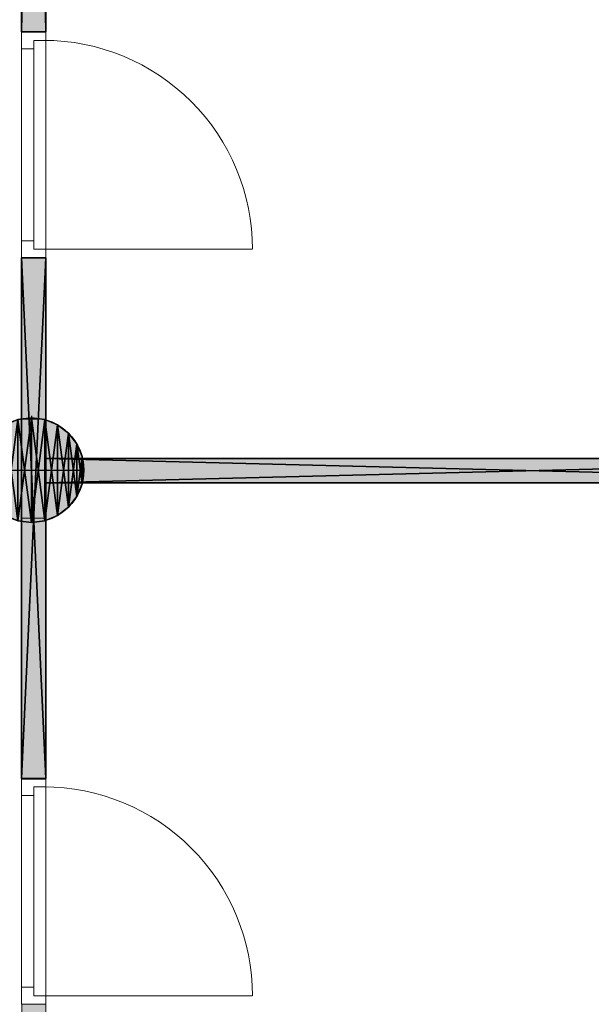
# Model space of a CAD drawing. Header units: inches. Extents: x 15 to 546804, y -66 to 267312.
# Tile 432 of 478: x 444809 to 447160, y 140662 to 144710. Entities that reach past the tile are written whole.
import ezdxf

# ---------------------------------------------------------------- set-up
doc = ezdxf.new("R2010")
doc.units = ezdxf.units.IN
doc.header["$MEASUREMENT"] = 0

msp = doc.modelspace()

# ---------------------------------------------------------------- hatches: boundary and pattern name
at = {"lineweight": 20}
h = msp.add_hatch(color=7, dxfattribs=at)
h.dxf.hatch_style = 1
h.paths.add_polyline_path([(444816.7, 144659.7), (444917.1, 144659.7), (444917.1, 148805.7), (444816.7, 148805.7)])
h = msp.add_hatch(color=7, dxfattribs=at)
h.dxf.hatch_style = 1
h.paths.add_polyline_path([(444817.1, 143067.8), (444916.6, 143067.8), (444916.6, 143730.4), (444817.1, 143730.4)])
h = msp.add_hatch(color=7, dxfattribs=at)
h.dxf.hatch_style = 1
h.paths.add_polyline_path([(444857.5, 143073.1), (444857.5, 142857.7), (445073, 142857.7, 0.414214)])
h.paths.add_polyline_path([(444857.5, 143073.1, 0.414214), (444642.1, 142857.7), (444857.5, 142857.7)])
h.paths.add_polyline_path([(444857.5, 142857.7), (444642.1, 142857.7, 0.414214), (444857.5, 142642.3)])
h.paths.add_polyline_path([(445073, 142857.7), (444857.5, 142857.7), (444857.5, 142642.3, 0.414214)])
h = msp.add_hatch(color=7, dxfattribs=at)
h.dxf.hatch_style = 1
h.paths.add_polyline_path([(445066.1, 142805.7), (448919.3, 142805.7), (448919.3, 142905.7), (445066.1, 142905.7)])
h = msp.add_hatch(color=7, dxfattribs=at)
h.dxf.hatch_style = 1
h.paths.add_polyline_path([(444817.1, 141587.5), (444917.1, 141587.5), (444917.1, 142660.7), (444817.1, 142660.7)])
h = msp.add_hatch(color=7, dxfattribs=at)
h.dxf.hatch_style = 1
h.paths.add_polyline_path([(444818.3, 136354.9), (444917.1, 136354.9), (444917.1, 140661.7), (444818.3, 140661.7)])

# ---------------------------------------------------------------- linework, layer by layer
at = {"color": 7}
for p, q in [((444817.1, 150055.7, 300), (444817.1, 144659.7, 300)), ((444817.1, 150055.7, 3000), (444817.1, 144659.7, 3000)), ((444917.1, 144659.7, 300), (444917.1, 150055.7, 300)), ((444917.1, 144659.7, 3000), (444917.1, 150055.7, 3000)), ((444817.1, 144659.7, 300), (444917.1, 144659.7, 300)), ((444817.1, 144659.7, 3000), (444917.1, 144659.7, 3000)), ((444817.1, 144659.7, 300), (444817.1, 144659.7, 3000)), ((444917.1, 144659.7, 300), (444917.1, 144659.7, 3000)), ((444817.1, 141590.7, 300), (444817.1, 143730.7, 300)), ((444817.1, 143730.7, 300), (444917.1, 143730.7, 300)), ((444817.1, 143730.7, 3000), (444917.1, 143730.7, 3000)), ((444817.1, 141590.7, 3000), (444817.1, 143730.7, 3000)), ((444817.1, 143730.7, 300), (444817.1, 143730.7, 3000)), ((444917.1, 141590.7, 300), (444917.1, 143730.7, 300)), ((444917.1, 141590.7, 3000), (444917.1, 143730.7, 3000)), ((444917.1, 143730.7, 300), (444917.1, 143730.7, 3000)), ((444857.5, 143080.7, 0), (444857.5, 143073.1, 0)), ((444857.5, 143073.1, 0), (444857.5, 143073.1, 7000)), ((444857.5, 143073.1, 0), (444857.5, 142642.3, 0)), ((444913.3, 143065.8, 0), (444913.3, 143065.8, 7000)), ((444965.2, 143044.3, 0), (444965.2, 143044.3, 7000)), ((445009.9, 143010, 0), (445009.9, 143010, 7000)), ((445044.1, 142965.4, 0), (445044.1, 142965.4, 7000)), ((448919.3, 142905.7, 300), (444917.1, 142905.7, 300)), ((444917.1, 142905.7, 300), (444917.1, 142805.7, 300)), ((448919.3, 142905.7, 3000), (444917.1, 142905.7, 3000)), ((444917.1, 142905.7, 3000), (444917.1, 142805.7, 3000)), ((444917.1, 142905.7, 300), (444917.1, 142905.7, 3000)), ((445065.6, 142913.4, 0), (445065.6, 142913.4, 7000)), ((444642.1, 142857.7, 0), (445073, 142857.7, 0)), ((445073, 142857.7, 0), (445073, 142857.7, 7000)), ((444917.1, 142805.7, 300), (448919.3, 142805.7, 300)), ((444917.1, 142805.7, 3000), (448919.3, 142805.7, 3000)), ((444917.1, 142805.7, 300), (444917.1, 142805.7, 3000)), ((445065.6, 142801.9, 0), (445065.6, 142801.9, 7000)), ((445044.1, 142750, 0), (445044.1, 142750, 7000)), ((445009.9, 142705.4, 0), (445009.9, 142705.4, 7000)), ((444965.2, 142671.1, 0), (444965.2, 142671.1, 7000)), ((444857.5, 142642.3, 0), (444857.5, 142642.3, 7000)), ((444913.3, 142649.6, 0), (444913.3, 142649.6, 7000)), ((444817.1, 141590.7, 300), (444917.1, 141590.7, 300)), ((444817.1, 141590.7, 300), (444817.1, 141590.7, 3000)), ((444817.1, 141590.7, 3000), (444917.1, 141590.7, 3000)), ((444917.1, 141590.7, 300), (444917.1, 141590.7, 3000))]:
    msp.add_line(p, q, dxfattribs=at)
at = {"color": 7, "lineweight": 20}
for p, q in [((444816.7, 148805.7, 300), (444816.7, 144659.7, 300)), ((444917.1, 144659.7, 300), (444917.1, 148805.7, 300)), ((444816.7, 144659.7, 300), (444917.1, 144659.7, 300)), ((444817.1, 144659.7, 2500), (444817.1, 144589.7, 2500)), ((444817.1, 143730.7, 3000), (444817.1, 144659.7, 3000)), ((444817.1, 144659.7, 3000), (444817.1, 144659.7, 2500)), ((444817.1, 144659.7, 2500), (444917.1, 144659.7, 2500)), ((444817.1, 144659.7, 3000), (444917.1, 144659.7, 3000)), ((444817.1, 144589.7, 300), (444817.1, 144659.7, 300)), ((444817.1, 144659.7, 300), (444817.1, 144659.7, 2500)), ((444817.1, 144659.7, 2500), (444817.1, 143730.7, 2500)), ((444817.1, 144659.7, 300), (444917.1, 144659.7, 300)), ((444817.1, 144659.7, 2500), (444917.1, 144659.7, 2500)), ((444917.1, 144659.7, 2500), (444917.1, 144589.7, 2500)), ((444917.1, 144659.7, 3000), (444917.1, 144659.7, 2500)), ((444917.1, 143730.7, 3000), (444917.1, 144659.7, 3000)), ((444917.1, 144624.7, 300), (444917.1, 144659.7, 300)), ((444917.1, 144659.7, 300), (444917.1, 144659.7, 2500)), ((444917.1, 144659.7, 2500), (444917.1, 143730.7, 2500)), ((444867.1, 144624.7, 300), (444867.1, 144624.7, 2465)), ((444867.1, 144624.7, 300), (444917.1, 144624.7, 300)), ((444867.1, 144589.7, 300), (444867.1, 144624.7, 300)), ((444867.1, 144589.7, 2465), (444867.1, 144624.7, 2465)), ((444867.1, 144624.7, 2465), (444917.1, 144624.7, 2465)), ((444867.1, 143765.7, 300), (444867.1, 144624.7, 300)), ((444867.1, 144624.7, 300), (444867.1, 144624.7, 2465)), ((444867.1, 144624.7, 2465), (444867.1, 143765.7, 2465)), ((444867.1, 144624.7, 2465), (444907.1, 144624.7, 2465)), ((444867.1, 144624.7, 300), (444907.1, 144624.7, 300)), ((444907.1, 144624.7, 300), (444907.1, 144624.7, 2465)), ((444917.1, 144624.7, 300), (444917.1, 144624.7, 2465)), ((444917.1, 144624.7, 2465), (444917.1, 143765.7, 2465)), ((444817.1, 144589.7, 2930), (444817.1, 144589.7, 2500)), ((444817.1, 143800.7, 2930), (444817.1, 144589.7, 2930)), ((444817.1, 144589.7, 300), (444817.1, 144589.7, 2430)), ((444817.1, 144589.7, 2430), (444817.1, 143800.7, 2430)), ((444817.1, 144589.7, 2430), (444867.1, 144589.7, 2430)), ((444817.1, 144589.7, 300), (444867.1, 144589.7, 300)), ((444867.1, 144589.7, 2930), (444867.1, 144589.7, 2500)), ((444867.1, 143800.7, 2930), (444867.1, 144589.7, 2930)), ((444867.1, 144589.7, 2500), (444867.1, 143800.7, 2500)), ((444867.1, 144589.7, 300), (444867.1, 144589.7, 2430)), ((444867.1, 144589.7, 2430), (444867.1, 143800.7, 2430)), ((444867.1, 144589.7, 2465), (444867.1, 143800.7, 2465)), ((444867.1, 144589.7, 2430), (444867.1, 144589.7, 2465)), ((444867.1, 144587.3, 1368.1), (444867.1, 144532.5, 1438.9)), ((444867.1, 144532.5, 1291.1), (444867.1, 144587.3, 1361.9)), ((444917.1, 143800.7, 2930), (444917.1, 144589.7, 2930)), ((444917.1, 144589.7, 2930), (444917.1, 144589.7, 2500)), ((444867.1, 144477.7, 1509.7), (444867.1, 144422.9, 1580.5)), ((444867.1, 144422.9, 1149.5), (444867.1, 144477.7, 1220.3)), ((444867.1, 144368.2, 1651.3), (444867.1, 144313.4, 1722.1)), ((444867.1, 144313.4, 1007.9), (444867.1, 144368.2, 1078.7)), ((444867.1, 144258.6, 1792.9), (444867.1, 144203.8, 1863.7)), ((444867.1, 144203.8, 866.3), (444867.1, 144258.6, 937.1)), ((444867.1, 144149.1, 1934.5), (444867.1, 144094.3, 2005.2)), ((444867.1, 144094.3, 724.8), (444867.1, 144149.1, 795.5)), ((444867.1, 144039.5, 2076), (444867.1, 143984.8, 2146.8)), ((444867.1, 143984.8, 583.2), (444867.1, 144039.5, 654)), ((444867.1, 143930, 2217.6), (444867.1, 143875.2, 2288.4)), ((444867.1, 143875.2, 441.6), (444867.1, 143930, 512.4)), ((444817.1, 143800.7, 2500), (444817.1, 143800.7, 2930)), ((444817.1, 143800.7, 2500), (444817.1, 143730.7, 2500)), ((444817.1, 143730.7, 300), (444817.1, 143800.7, 300)), ((444817.1, 143800.7, 2430), (444817.1, 143800.7, 300)), ((444817.1, 143800.7, 300), (444867.1, 143800.7, 300)), ((444817.1, 143800.7, 2430), (444867.1, 143800.7, 2430)), ((444867.1, 143765.7, 300), (444867.1, 143820.4, 370.8)), ((444867.1, 143820.4, 2359.2), (444867.1, 143765.7, 2430)), ((444867.1, 143800.7, 2500), (444867.1, 143800.7, 2930)), ((444867.1, 143800.7, 2430), (444867.1, 143800.7, 300)), ((444867.1, 143800.7, 300), (444867.1, 143765.7, 300)), ((444867.1, 143800.7, 2465), (444867.1, 143765.7, 2465)), ((444867.1, 143800.7, 2430), (444867.1, 143800.7, 2465)), ((444917.1, 143800.7, 2500), (444917.1, 143730.7, 2500)), ((444917.1, 143800.7, 2500), (444917.1, 143800.7, 2930)), ((444867.1, 143765.7, 300), (444917.1, 143765.7, 300)), ((444867.1, 143765.7, 2465), (444867.1, 143765.7, 300)), ((444867.1, 143765.7, 2465), (444917.1, 143765.7, 2465)), ((444867.1, 143765.7, 2465), (444867.1, 143765.7, 300)), ((444867.1, 143765.7, 2465), (444907.1, 143765.7, 2465)), ((444867.1, 143765.7, 300), (444907.1, 143765.7, 300)), ((444907.1, 143765.7, 2465), (444907.1, 143765.7, 300)), ((444907.1, 143765.7, 300), (445766.1, 143765.7, 300)), ((444917.1, 143730.7, 300), (444917.1, 143765.7, 300)), ((444917.1, 143765.7, 2465), (444917.1, 143765.7, 300)), ((444817.1, 143730.7, 2500), (444817.1, 143730.7, 3000)), ((444817.1, 143730.7, 2500), (444917.1, 143730.7, 2500)), ((444817.1, 143730.7, 3000), (444917.1, 143730.7, 3000)), ((444817.1, 143730.7, 2500), (444817.1, 143730.7, 300)), ((444817.1, 143730.7, 300), (444917.1, 143730.7, 300)), ((444817.1, 143730.7, 2500), (444917.1, 143730.7, 2500)), ((444916.6, 143730.4, 0), (444817.1, 143730.4, 0)), ((444817.1, 143730.4, 0), (444817.1, 143067.8, 0)), ((444916.6, 143067.8, 0), (444916.6, 143730.4, 0)), ((444917.1, 143730.7, 2500), (444917.1, 143730.7, 3000)), ((444917.1, 143730.7, 2500), (444917.1, 143730.7, 300)), ((444817.1, 143067.8, 0), (444916.6, 143067.8, 0)), ((448919.3, 142905.7, 0), (445066.1, 142905.7, 0)), ((445066.1, 142905.7, 0), (445066.1, 142805.7, 0)), ((445066.1, 142805.7, 0), (448919.3, 142805.7, 0)), ((444917.1, 142660.7, 300), (444817.1, 142660.7, 300)), ((444817.1, 142660.7, 300), (444817.1, 141587.5, 300)), ((444917.1, 141587.5, 300), (444917.1, 142660.7, 300)), ((444817.1, 141590.7, 2500), (444817.1, 141520.7, 2500)), ((444817.1, 140661.7, 3000), (444817.1, 141590.7, 3000)), ((444817.1, 141590.7, 3000), (444817.1, 141590.7, 2500)), ((444817.1, 141590.7, 2500), (444917.1, 141590.7, 2500)), ((444817.1, 141590.7, 3000), (444917.1, 141590.7, 3000)), ((444817.1, 141520.7, 300), (444817.1, 141590.7, 300)), ((444817.1, 141590.7, 300), (444817.1, 141590.7, 2500)), ((444817.1, 141590.7, 2500), (444817.1, 140661.7, 2500)), ((444817.1, 141590.7, 300), (444917.1, 141590.7, 300)), ((444817.1, 141590.7, 2500), (444917.1, 141590.7, 2500)), ((444817.1, 141587.5, 300), (444917.1, 141587.5, 300)), ((444917.1, 141590.7, 2500), (444917.1, 141520.7, 2500)), ((444917.1, 141590.7, 3000), (444917.1, 141590.7, 2500)), ((444917.1, 140661.7, 3000), (444917.1, 141590.7, 3000)), ((444917.1, 141555.7, 300), (444917.1, 141590.7, 300)), ((444917.1, 141590.7, 300), (444917.1, 141590.7, 2500)), ((444917.1, 141590.7, 2500), (444917.1, 140661.7, 2500)), ((444817.1, 141520.7, 2930), (444817.1, 141520.7, 2500)), ((444817.1, 140731.7, 2930), (444817.1, 141520.7, 2930)), ((444817.1, 141520.7, 300), (444817.1, 141520.7, 2430)), ((444817.1, 141520.7, 2430), (444817.1, 140731.7, 2430)), ((444817.1, 141520.7, 2430), (444867.1, 141520.7, 2430)), ((444817.1, 141520.7, 300), (444867.1, 141520.7, 300)), ((444867.1, 141555.7, 300), (444867.1, 141555.7, 2465)), ((444867.1, 141555.7, 300), (444917.1, 141555.7, 300)), ((444867.1, 141520.7, 300), (444867.1, 141555.7, 300)), ((444867.1, 141520.7, 2465), (444867.1, 141555.7, 2465)), ((444867.1, 141555.7, 2465), (444917.1, 141555.7, 2465)), ((444867.1, 140696.7, 300), (444867.1, 141555.7, 300)), ((444867.1, 141555.7, 300), (444867.1, 141555.7, 2465)), ((444867.1, 141555.7, 2465), (444867.1, 140696.7, 2465)), ((444867.1, 141555.7, 2465), (444907.1, 141555.7, 2465)), ((444867.1, 141555.7, 300), (444907.1, 141555.7, 300)), ((444867.1, 141520.7, 2930), (444867.1, 141520.7, 2500)), ((444867.1, 140731.7, 2930), (444867.1, 141520.7, 2930)), ((444867.1, 141520.7, 2500), (444867.1, 140731.7, 2500)), ((444867.1, 141520.7, 300), (444867.1, 141520.7, 2430)), ((444867.1, 141520.7, 2430), (444867.1, 140731.7, 2430)), ((444867.1, 141520.7, 2465), (444867.1, 140731.7, 2465)), ((444867.1, 141520.7, 2430), (444867.1, 141520.7, 2465)), ((444867.1, 141518.3, 1368.1), (444867.1, 141463.5, 1438.9)), ((444867.1, 141463.5, 1291.1), (444867.1, 141518.3, 1361.9)), ((444907.1, 141555.7, 300), (444907.1, 141555.7, 2465)), ((444917.1, 141555.7, 300), (444917.1, 141555.7, 2465)), ((444917.1, 141555.7, 2465), (444917.1, 140696.7, 2465)), ((444917.1, 140731.7, 2930), (444917.1, 141520.7, 2930)), ((444917.1, 141520.7, 2930), (444917.1, 141520.7, 2500)), ((444867.1, 141408.7, 1509.7), (444867.1, 141353.9, 1580.5)), ((444867.1, 141353.9, 1149.5), (444867.1, 141408.7, 1220.3)), ((444867.1, 141299.2, 1651.3), (444867.1, 141244.4, 1722.1)), ((444867.1, 141244.4, 1007.9), (444867.1, 141299.2, 1078.7)), ((444867.1, 141189.6, 1792.9), (444867.1, 141134.9, 1863.7)), ((444867.1, 141134.9, 866.3), (444867.1, 141189.6, 937.1)), ((444867.1, 141080.1, 1934.5), (444867.1, 141025.3, 2005.2)), ((444867.1, 141025.3, 724.8), (444867.1, 141080.1, 795.5)), ((444867.1, 140970.5, 2076), (444867.1, 140915.8, 2146.8)), ((444867.1, 140915.8, 583.2), (444867.1, 140970.5, 654)), ((444867.1, 140861, 2217.6), (444867.1, 140806.2, 2288.4)), ((444867.1, 140806.2, 441.6), (444867.1, 140861, 512.4)), ((444867.1, 140696.7, 300), (444867.1, 140751.4, 370.8)), ((444867.1, 140751.4, 2359.2), (444867.1, 140696.7, 2430)), ((444817.1, 140731.7, 2500), (444817.1, 140731.7, 2930)), ((444817.1, 140731.7, 2500), (444817.1, 140661.7, 2500)), ((444817.1, 140661.7, 300), (444817.1, 140731.7, 300)), ((444817.1, 140731.7, 2430), (444817.1, 140731.7, 300)), ((444817.1, 140731.7, 300), (444867.1, 140731.7, 300)), ((444817.1, 140731.7, 2430), (444867.1, 140731.7, 2430)), ((444867.1, 140731.7, 2500), (444867.1, 140731.7, 2930)), ((444867.1, 140731.7, 2430), (444867.1, 140731.7, 300)), ((444867.1, 140731.7, 300), (444867.1, 140696.7, 300)), ((444867.1, 140731.7, 2465), (444867.1, 140696.7, 2465)), ((444867.1, 140731.7, 2430), (444867.1, 140731.7, 2465)), ((444917.1, 140731.7, 2500), (444917.1, 140661.7, 2500)), ((444917.1, 140731.7, 2500), (444917.1, 140731.7, 2930)), ((444867.1, 140696.7, 300), (444917.1, 140696.7, 300)), ((444867.1, 140696.7, 2465), (444867.1, 140696.7, 300)), ((444867.1, 140696.7, 2465), (444917.1, 140696.7, 2465)), ((444867.1, 140696.7, 2465), (444867.1, 140696.7, 300)), ((444867.1, 140696.7, 2465), (444907.1, 140696.7, 2465)), ((444867.1, 140696.7, 300), (444907.1, 140696.7, 300)), ((444907.1, 140696.7, 2465), (444907.1, 140696.7, 300)), ((444907.1, 140696.7, 300), (445766.1, 140696.7, 300)), ((444917.1, 140661.7, 300), (444917.1, 140696.7, 300)), ((444917.1, 140696.7, 2465), (444917.1, 140696.7, 300)), ((444817.1, 140661.7, 2500), (444817.1, 140661.7, 3000)), ((444817.1, 140661.7, 2500), (444917.1, 140661.7, 2500)), ((444817.1, 140661.7, 3000), (444917.1, 140661.7, 3000)), ((444817.1, 140661.7, 2500), (444817.1, 140661.7, 300)), ((444817.1, 140661.7, 300), (444917.1, 140661.7, 300)), ((444817.1, 140661.7, 2500), (444917.1, 140661.7, 2500)), ((444917.1, 140661.7), (444818.3, 140661.7)), ((444818.3, 140661.7), (444818.3, 136354.9)), ((444917.1, 140661.7, 2500), (444917.1, 140661.7, 3000)), ((444917.1, 140661.7, 2500), (444917.1, 140661.7, 300)), ((444917.1, 136354.9), (444917.1, 140661.7))]:
    msp.add_line(p, q, dxfattribs=at)
at = {"color": 7}
for centre in [(444857.5, 142857.7, 7000), (444857.5, 142857.7, 0)]:
    msp.add_circle(centre, 215.4, dxfattribs=at)
at = {"color": 7, "lineweight": 20, "extrusion": (-2.51752e-12, -2.22467e-12, -1)}
for centre in [(444907.1, 143765.7, 300), (444907.1, 140696.7, 300)]:
    msp.add_ellipse(centre, major_axis=(-859.5, 0, 0), ratio=0.999391, start_param=1.570796, end_param=3.141593, dxfattribs=at)
at = {"color": 7, "lineweight": 20, "extrusion": (0, 0, -1)}
for centre in [(444907.1, 143765.7), (444907.1, 140696.7)]:
    msp.add_ellipse(centre, major_axis=(-859.5, 0), ratio=0.999391, start_param=1.570796, end_param=3.141593, dxfattribs=at)
at = {"color": 7, "lineweight": 20}
for points, invisible_edges in [([(450267.1, 156655.7, 300), (437267.1, 142255.7, 300), (437267.1, 156655.7, 300)], 1), ([(442517.1, 136807.1, 300), (450267.1, 156655.7, 300), (444817.1, 136807.1, 300)], 3), ([(444817.1, 136807.1, 300), (450267.1, 156655.7, 300), (444817.1, 136255.7, 300)], 3), ([(444817.1, 136255.7, 300), (450267.1, 156655.7, 300), (450171.3, 136255.7, 300)], 3), ([(444817.1, 144659.7, 2500), (444917.1, 144659.7, 300), (444817.1, 144659.7, 300)], 1), ([(444917.1, 144659.7, 300), (444817.1, 144659.7, 2500), (444917.1, 144659.7, 2500)], 1), ([(444817.1, 144589.7, 2430), (444817.1, 144659.7, 300), (444817.1, 144589.7, 300)], 1), ([(444817.1, 144659.7, 300), (444817.1, 144589.7, 2430), (444817.1, 144659.7, 2500)], 3), ([(444817.1, 144659.7, 2500), (444817.1, 144589.7, 2430), (444817.1, 143730.7, 2500)], 3), ([(444817.1, 143730.7, 2500), (444917.1, 144659.7, 2500), (444817.1, 144659.7, 2500)], 1), ([(444917.1, 144659.7, 2500), (444817.1, 143730.7, 2500), (444917.1, 143730.7, 2500)], 1), ([(444917.1, 144624.7, 300), (444817.1, 144659.7, 300), (444917.1, 144659.7, 300)], 1), ([(444817.1, 144659.7, 300), (444917.1, 144624.7, 300), (444867.1, 144624.7, 300)], 13), ([(444817.1, 144659.7, 300), (444867.1, 144624.7, 300), (444817.1, 144589.7, 300)], 3), ([(444817.1, 144659.7, 3000), (444917.1, 143730.7, 3000), (444917.1, 144659.7, 3000)], 1), ([(444917.1, 143730.7, 3000), (444817.1, 144659.7, 3000), (444817.1, 143730.7, 3000)], 1), ([(444917.1, 144659.7, 3000), (444817.1, 144659.7, 2500), (444817.1, 144659.7, 3000)], 1), ([(444817.1, 144659.7, 2500), (444917.1, 144659.7, 3000), (444917.1, 144659.7, 2500)], 1), ([(444817.1, 144589.7, 2930), (444817.1, 144659.7, 2500), (444817.1, 144589.7, 2500)], 1), ([(444817.1, 144659.7, 2500), (444817.1, 144589.7, 2930), (444817.1, 144659.7, 3000)], 3), ([(444817.1, 144659.7, 3000), (444817.1, 144589.7, 2930), (444817.1, 143730.7, 3000)], 3), ([(444917.1, 144659.7, 2500), (444917.1, 144624.7, 300), (444917.1, 144659.7, 300)], 1), ([(444917.1, 144624.7, 300), (444917.1, 144659.7, 2500), (444917.1, 144624.7, 2465)], 3), ([(444917.1, 144624.7, 2465), (444917.1, 144659.7, 2500), (444917.1, 143765.7, 2465)], 3), ([(444917.1, 143730.7, 2500), (444917.1, 143765.7, 2465), (444917.1, 144659.7, 2500)], 3), ([(444917.1, 144659.7, 2500), (444917.1, 144589.7, 2930), (444917.1, 144589.7, 2500)], 1), ([(444917.1, 144589.7, 2930), (444917.1, 144659.7, 2500), (444917.1, 144659.7, 3000)], 13), ([(444917.1, 144589.7, 2930), (444917.1, 144659.7, 3000), (444917.1, 143800.7, 2930)], 3), ([(444917.1, 143730.7, 3000), (444917.1, 143800.7, 2930), (444917.1, 144659.7, 3000)], 3), ([(444817.1, 144589.7, 300), (444867.1, 144624.7, 300), (444867.1, 144589.7, 300)], 1), ([(444907.1, 144624.7, 2465), (444867.1, 144624.7, 300), (444867.1, 144624.7, 2465)], 1), ([(444867.1, 144624.7, 300), (444907.1, 144624.7, 2465), (444907.1, 144624.7, 300)], 1), ([(444867.1, 143765.7, 2465), (444867.1, 144624.7, 300), (444867.1, 143765.7, 300)], 1), ([(444867.1, 144624.7, 300), (444867.1, 143765.7, 2465), (444867.1, 144624.7, 2465)], 1), ([(444867.1, 144624.7, 2465), (444867.1, 144589.7, 300), (444867.1, 144624.7, 300)], 1), ([(444867.1, 144589.7, 300), (444867.1, 144624.7, 2465), (444867.1, 144589.7, 2430)], 3), ([(444867.1, 144589.7, 2430), (444867.1, 144624.7, 2465), (444867.1, 144589.7, 2465)], 1), ([(444917.1, 144624.7, 300), (444867.1, 144624.7, 2465), (444867.1, 144624.7, 300)], 1), ([(444867.1, 144624.7, 2465), (444917.1, 144624.7, 300), (444917.1, 144624.7, 2465)], 1), ([(444917.1, 143765.7, 2465), (444867.1, 144624.7, 2465), (444917.1, 144624.7, 2465)], 1), ([(444867.1, 144624.7, 2465), (444917.1, 143765.7, 2465), (444867.1, 144589.7, 2465)], 3), ([(444867.1, 144589.7, 300), (444817.1, 144589.7, 2430), (444817.1, 144589.7, 300)], 1), ([(444817.1, 144589.7, 2430), (444867.1, 144589.7, 300), (444867.1, 144589.7, 2430)], 1), ([(444817.1, 143800.7, 2430), (444817.1, 143730.7, 2500), (444817.1, 144589.7, 2430)], 3), ([(444867.1, 143800.7, 2430), (444817.1, 144589.7, 2430), (444867.1, 144589.7, 2430)], 1), ([(444817.1, 144589.7, 2430), (444867.1, 143800.7, 2430), (444817.1, 143800.7, 2430)], 1), ([(444817.1, 143800.7, 2930), (444817.1, 143730.7, 3000), (444817.1, 144589.7, 2930)], 3), ([(444867.1, 144589.7, 2465), (444867.1, 143800.7, 2430), (444867.1, 144589.7, 2430)], 1), ([(444867.1, 143800.7, 2430), (444867.1, 144589.7, 2465), (444867.1, 143800.7, 2465)], 1), ([(444867.1, 144589.7, 2465), (444917.1, 143765.7, 2465), (444867.1, 143800.7, 2465)], 3), ([(444867.1, 143800.7, 2930), (444867.1, 144589.7, 2500), (444867.1, 143800.7, 2500)], 1), ([(444867.1, 144589.7, 2500), (444867.1, 143800.7, 2930), (444867.1, 144589.7, 2930)], 1), ([(444817.1, 143800.7, 2430), (444867.1, 143800.7, 300), (444817.1, 143800.7, 300)], 1), ([(444867.1, 143800.7, 300), (444817.1, 143800.7, 2430), (444867.1, 143800.7, 2430)], 1), ([(444817.1, 143730.7, 2500), (444817.1, 143800.7, 300), (444817.1, 143730.7, 300)], 1), ([(444817.1, 143800.7, 300), (444817.1, 143730.7, 2500), (444817.1, 143800.7, 2430)], 3), ([(444867.1, 143765.7, 300), (444817.1, 143800.7, 300), (444867.1, 143800.7, 300)], 1), ([(444817.1, 143800.7, 300), (444867.1, 143765.7, 300), (444817.1, 143730.7, 300)], 3), ([(444817.1, 143730.7, 3000), (444817.1, 143800.7, 2500), (444817.1, 143730.7, 2500)], 1), ([(444817.1, 143800.7, 2500), (444817.1, 143730.7, 3000), (444817.1, 143800.7, 2930)], 3), ([(444867.1, 143800.7, 2430), (444867.1, 143765.7, 300), (444867.1, 143800.7, 300)], 1), ([(444867.1, 143765.7, 300), (444867.1, 143800.7, 2430), (444867.1, 143765.7, 2465)], 3), ([(444867.1, 143765.7, 2465), (444867.1, 143800.7, 2430), (444867.1, 143800.7, 2465)], 1), ([(444867.1, 143800.7, 2465), (444917.1, 143765.7, 2465), (444867.1, 143765.7, 2465)], 1), ([(444917.1, 143800.7, 2930), (444917.1, 143730.7, 2500), (444917.1, 143800.7, 2500)], 1), ([(444917.1, 143730.7, 2500), (444917.1, 143800.7, 2930), (444917.1, 143730.7, 3000)], 3), ([(444817.1, 143730.7, 300), (444867.1, 143765.7, 300), (444917.1, 143730.7, 300)], 3), ([(444907.1, 143765.7, 300), (444867.1, 143765.7, 2465), (444867.1, 143765.7, 300)], 1), ([(444867.1, 143765.7, 2465), (444907.1, 143765.7, 300), (444907.1, 143765.7, 2465)], 1), ([(444867.1, 143765.7, 2465), (444917.1, 143765.7, 300), (444867.1, 143765.7, 300)], 1), ([(444917.1, 143765.7, 300), (444867.1, 143765.7, 2465), (444917.1, 143765.7, 2465)], 1), ([(444917.1, 143730.7, 300), (444867.1, 143765.7, 300), (444917.1, 143765.7, 300)], 1), ([(444917.1, 143765.7, 2465), (444917.1, 143730.7, 300), (444917.1, 143765.7, 300)], 1), ([(444917.1, 143730.7, 300), (444917.1, 143765.7, 2465), (444917.1, 143730.7, 2500)], 3), ([(444917.1, 143730.7, 300), (444817.1, 143730.7, 2500), (444817.1, 143730.7, 300)], 1), ([(444817.1, 143730.7, 2500), (444917.1, 143730.7, 300), (444917.1, 143730.7, 2500)], 1), ([(444917.1, 143730.7, 2500), (444817.1, 143730.7, 3000), (444817.1, 143730.7, 2500)], 1), ([(444817.1, 143730.7, 3000), (444917.1, 143730.7, 2500), (444917.1, 143730.7, 3000)], 1), ([(444817.1, 141590.7, 2500), (444917.1, 141590.7, 300), (444817.1, 141590.7, 300)], 1), ([(444917.1, 141590.7, 300), (444817.1, 141590.7, 2500), (444917.1, 141590.7, 2500)], 1), ([(444817.1, 141520.7, 2430), (444817.1, 141590.7, 300), (444817.1, 141520.7, 300)], 1), ([(444817.1, 141590.7, 300), (444817.1, 141520.7, 2430), (444817.1, 141590.7, 2500)], 3), ([(444817.1, 141590.7, 2500), (444817.1, 141520.7, 2430), (444817.1, 140661.7, 2500)], 3), ([(444817.1, 140661.7, 2500), (444917.1, 141590.7, 2500), (444817.1, 141590.7, 2500)], 1), ([(444917.1, 141590.7, 2500), (444817.1, 140661.7, 2500), (444917.1, 140661.7, 2500)], 1), ([(444917.1, 141555.7, 300), (444817.1, 141590.7, 300), (444917.1, 141590.7, 300)], 1), ([(444817.1, 141590.7, 300), (444917.1, 141555.7, 300), (444867.1, 141555.7, 300)], 13), ([(444817.1, 141590.7, 300), (444867.1, 141555.7, 300), (444817.1, 141520.7, 300)], 3), ([(444817.1, 141590.7, 3000), (444917.1, 140661.7, 3000), (444917.1, 141590.7, 3000)], 1), ([(444917.1, 140661.7, 3000), (444817.1, 141590.7, 3000), (444817.1, 140661.7, 3000)], 1), ([(444917.1, 141590.7, 3000), (444817.1, 141590.7, 2500), (444817.1, 141590.7, 3000)], 1), ([(444817.1, 141590.7, 2500), (444917.1, 141590.7, 3000), (444917.1, 141590.7, 2500)], 1), ([(444817.1, 141520.7, 2930), (444817.1, 141590.7, 2500), (444817.1, 141520.7, 2500)], 1), ([(444817.1, 141590.7, 2500), (444817.1, 141520.7, 2930), (444817.1, 141590.7, 3000)], 3), ([(444817.1, 141590.7, 3000), (444817.1, 141520.7, 2930), (444817.1, 140661.7, 3000)], 3), ([(444917.1, 141590.7, 2500), (444917.1, 141555.7, 300), (444917.1, 141590.7, 300)], 1), ([(444917.1, 141555.7, 300), (444917.1, 141590.7, 2500), (444917.1, 141555.7, 2465)], 3), ([(444917.1, 141555.7, 2465), (444917.1, 141590.7, 2500), (444917.1, 140696.7, 2465)], 3), ([(444917.1, 140661.7, 2500), (444917.1, 140696.7, 2465), (444917.1, 141590.7, 2500)], 3), ([(444917.1, 141590.7, 2500), (444917.1, 141520.7, 2930), (444917.1, 141520.7, 2500)], 1), ([(444917.1, 141520.7, 2930), (444917.1, 141590.7, 2500), (444917.1, 141590.7, 3000)], 13), ([(444917.1, 141520.7, 2930), (444917.1, 141590.7, 3000), (444917.1, 140731.7, 2930)], 3), ([(444917.1, 140661.7, 3000), (444917.1, 140731.7, 2930), (444917.1, 141590.7, 3000)], 3), ([(444817.1, 141520.7, 300), (444867.1, 141555.7, 300), (444867.1, 141520.7, 300)], 1), ([(444867.1, 141520.7, 300), (444817.1, 141520.7, 2430), (444817.1, 141520.7, 300)], 1), ([(444817.1, 141520.7, 2430), (444867.1, 141520.7, 300), (444867.1, 141520.7, 2430)], 1), ([(444817.1, 140731.7, 2430), (444817.1, 140661.7, 2500), (444817.1, 141520.7, 2430)], 3), ([(444867.1, 140731.7, 2430), (444817.1, 141520.7, 2430), (444867.1, 141520.7, 2430)], 1), ([(444817.1, 141520.7, 2430), (444867.1, 140731.7, 2430), (444817.1, 140731.7, 2430)], 1), ([(444817.1, 140731.7, 2930), (444817.1, 140661.7, 3000), (444817.1, 141520.7, 2930)], 3), ([(444907.1, 141555.7, 2465), (444867.1, 141555.7, 300), (444867.1, 141555.7, 2465)], 1), ([(444867.1, 141555.7, 300), (444907.1, 141555.7, 2465), (444907.1, 141555.7, 300)], 1), ([(444867.1, 140696.7, 2465), (444867.1, 141555.7, 300), (444867.1, 140696.7, 300)], 1), ([(444867.1, 141555.7, 300), (444867.1, 140696.7, 2465), (444867.1, 141555.7, 2465)], 1), ([(444867.1, 141555.7, 2465), (444867.1, 141520.7, 300), (444867.1, 141555.7, 300)], 1), ([(444867.1, 141520.7, 300), (444867.1, 141555.7, 2465), (444867.1, 141520.7, 2430)], 3), ([(444867.1, 141520.7, 2430), (444867.1, 141555.7, 2465), (444867.1, 141520.7, 2465)], 1), ([(444917.1, 141555.7, 300), (444867.1, 141555.7, 2465), (444867.1, 141555.7, 300)], 1), ([(444867.1, 141555.7, 2465), (444917.1, 141555.7, 300), (444917.1, 141555.7, 2465)], 1), ([(444917.1, 140696.7, 2465), (444867.1, 141555.7, 2465), (444917.1, 141555.7, 2465)], 1), ([(444867.1, 141555.7, 2465), (444917.1, 140696.7, 2465), (444867.1, 141520.7, 2465)], 3), ([(444867.1, 141520.7, 2465), (444867.1, 140731.7, 2430), (444867.1, 141520.7, 2430)], 1), ([(444867.1, 140731.7, 2430), (444867.1, 141520.7, 2465), (444867.1, 140731.7, 2465)], 1), ([(444867.1, 141520.7, 2465), (444917.1, 140696.7, 2465), (444867.1, 140731.7, 2465)], 3), ([(444867.1, 140731.7, 2930), (444867.1, 141520.7, 2500), (444867.1, 140731.7, 2500)], 1), ([(444867.1, 141520.7, 2500), (444867.1, 140731.7, 2930), (444867.1, 141520.7, 2930)], 1), ([(444817.1, 140731.7, 2430), (444867.1, 140731.7, 300), (444817.1, 140731.7, 300)], 1), ([(444867.1, 140731.7, 300), (444817.1, 140731.7, 2430), (444867.1, 140731.7, 2430)], 1), ([(444817.1, 140661.7, 2500), (444817.1, 140731.7, 300), (444817.1, 140661.7, 300)], 1), ([(444817.1, 140731.7, 300), (444817.1, 140661.7, 2500), (444817.1, 140731.7, 2430)], 3), ([(444867.1, 140696.7, 300), (444817.1, 140731.7, 300), (444867.1, 140731.7, 300)], 1), ([(444817.1, 140731.7, 300), (444867.1, 140696.7, 300), (444817.1, 140661.7, 300)], 3), ([(444817.1, 140661.7, 3000), (444817.1, 140731.7, 2500), (444817.1, 140661.7, 2500)], 1), ([(444817.1, 140731.7, 2500), (444817.1, 140661.7, 3000), (444817.1, 140731.7, 2930)], 3), ([(444867.1, 140731.7, 2430), (444867.1, 140696.7, 300), (444867.1, 140731.7, 300)], 1), ([(444867.1, 140696.7, 300), (444867.1, 140731.7, 2430), (444867.1, 140696.7, 2465)], 3), ([(444867.1, 140696.7, 2465), (444867.1, 140731.7, 2430), (444867.1, 140731.7, 2465)], 1), ([(444867.1, 140731.7, 2465), (444917.1, 140696.7, 2465), (444867.1, 140696.7, 2465)], 1), ([(444917.1, 140731.7, 2930), (444917.1, 140661.7, 2500), (444917.1, 140731.7, 2500)], 1), ([(444917.1, 140661.7, 2500), (444917.1, 140731.7, 2930), (444917.1, 140661.7, 3000)], 3), ([(444817.1, 140661.7, 300), (444867.1, 140696.7, 300), (444917.1, 140661.7, 300)], 3), ([(444907.1, 140696.7, 300), (444867.1, 140696.7, 2465), (444867.1, 140696.7, 300)], 1), ([(444867.1, 140696.7, 2465), (444907.1, 140696.7, 300), (444907.1, 140696.7, 2465)], 1), ([(444867.1, 140696.7, 2465), (444917.1, 140696.7, 300), (444867.1, 140696.7, 300)], 1), ([(444917.1, 140696.7, 300), (444867.1, 140696.7, 2465), (444917.1, 140696.7, 2465)], 1), ([(444917.1, 140661.7, 300), (444867.1, 140696.7, 300), (444917.1, 140696.7, 300)], 1), ([(444917.1, 140696.7, 2465), (444917.1, 140661.7, 300), (444917.1, 140696.7, 300)], 1), ([(444917.1, 140661.7, 300), (444917.1, 140696.7, 2465), (444917.1, 140661.7, 2500)], 3), ([(444917.1, 140661.7, 300), (444817.1, 140661.7, 2500), (444817.1, 140661.7, 300)], 1), ([(444817.1, 140661.7, 2500), (444917.1, 140661.7, 300), (444917.1, 140661.7, 2500)], 1), ([(444917.1, 140661.7, 2500), (444817.1, 140661.7, 3000), (444817.1, 140661.7, 2500)], 1), ([(444817.1, 140661.7, 3000), (444917.1, 140661.7, 2500), (444917.1, 140661.7, 3000)], 1)]:
    msp.add_3dface(points, dxfattribs=dict(at, invisible_edges=invisible_edges))

# ---------------------------------------------------------------- meshes
at = {"color": 7}
mesh = msp.add_polyface(dxfattribs=at)
corners = [(444817.1, 150055.7, 300), (444917.1, 144659.7, 300), (444817.1, 144659.7, 300), (444917.1, 150055.7, 300)]
mesh.append_faces([[corners[k] for k in face] for face in [(0, 1, 2), (1, 0, 3)]], dxfattribs={"vtx0": -1, "color": 7})
mesh = msp.add_polyface(dxfattribs=at)
corners = [(444917.1, 150055.7, 3000), (444817.1, 144659.7, 3000), (444917.1, 144659.7, 3000), (444817.1, 150055.7, 3000)]
mesh.append_faces([[corners[k] for k in face] for face in [(0, 1, 2), (1, 0, 3)]], dxfattribs={"vtx0": -1, "color": 7})
mesh = msp.add_polyface(dxfattribs=at)
corners = [(444817.1, 144659.7, 300), (444817.1, 150055.7, 3000), (444817.1, 150055.7, 300), (444817.1, 144659.7, 3000)]
mesh.append_faces([[corners[k] for k in face] for face in [(0, 1, 2), (1, 0, 3)]], dxfattribs={"vtx0": -1, "color": 7})
mesh = msp.add_polyface(dxfattribs=at)
corners = [(444917.1, 150055.7, 3000), (444917.1, 144659.7, 300), (444917.1, 150055.7, 300), (444917.1, 144659.7, 3000)]
mesh.append_faces([[corners[k] for k in face] for face in [(0, 1, 2), (1, 0, 3)]], dxfattribs={"vtx0": -1, "color": 7})
mesh = msp.add_polyface(dxfattribs=at)
corners = [(444817.1, 144659.7, 3000), (444917.1, 144659.7, 300), (444917.1, 144659.7, 3000), (444817.1, 144659.7, 300)]
mesh.append_faces([[corners[k] for k in face] for face in [(0, 1, 2), (1, 0, 3)]], dxfattribs={"vtx0": -1, "color": 7})
mesh = msp.add_polyface(dxfattribs=at)
corners = [(444917.1, 143730.7, 300), (444817.1, 141590.7, 300), (444817.1, 143730.7, 300), (444917.1, 141590.7, 300)]
mesh.append_faces([[corners[k] for k in face] for face in [(0, 1, 2), (1, 0, 3)]], dxfattribs={"vtx0": -1, "color": 7})
mesh = msp.add_polyface(dxfattribs=at)
corners = [(444817.1, 143730.7, 3000), (444817.1, 141590.7, 300), (444817.1, 141590.7, 3000), (444817.1, 143730.7, 300)]
mesh.append_faces([[corners[k] for k in face] for face in [(0, 1, 2), (1, 0, 3)]], dxfattribs={"vtx0": -1, "color": 7})
mesh = msp.add_polyface(dxfattribs=at)
corners = [(444817.1, 143730.7, 3000), (444917.1, 143730.7, 300), (444817.1, 143730.7, 300), (444917.1, 143730.7, 3000)]
mesh.append_faces([[corners[k] for k in face] for face in [(0, 1, 2), (1, 0, 3)]], dxfattribs={"vtx0": -1, "color": 7})
mesh = msp.add_polyface(dxfattribs=at)
corners = [(444917.1, 141590.7, 3000), (444817.1, 143730.7, 3000), (444817.1, 141590.7, 3000), (444917.1, 143730.7, 3000)]
mesh.append_faces([[corners[k] for k in face] for face in [(0, 1, 2), (1, 0, 3)]], dxfattribs={"vtx0": -1, "color": 7})
mesh = msp.add_polyface(dxfattribs=at)
corners = [(444917.1, 143730.7, 300), (444917.1, 141590.7, 3000), (444917.1, 141590.7, 300), (444917.1, 143730.7, 3000)]
mesh.append_faces([[corners[k] for k in face] for face in [(0, 1, 2), (1, 0, 3)]], dxfattribs={"vtx0": -1, "color": 7})
mesh = msp.add_polyface(dxfattribs=at)
corners = [(444649.4, 142801.9, 7000), (444649.4, 142913.4, 7000), (444642.1, 142857.7, 7000), (444671, 142750, 7000), (444671, 142965.4, 7000), (444705.2, 142705.4, 7000), (444705.2, 143010, 7000), (444749.8, 142671.1, 7000), (444749.8, 143044.3, 7000), (444801.8, 142649.6, 7000), (444801.8, 143065.8, 7000), (444857.5, 142642.3, 7000), (444857.5, 143073.1, 7000), (444913.3, 142649.6, 7000), (444913.3, 143065.8, 7000), (444965.2, 142671.1, 7000), (444965.2, 143044.3, 7000), (445009.9, 142705.4, 7000), (445009.9, 143010, 7000), (445044.1, 142750, 7000), (445044.1, 142965.4, 7000), (445065.6, 142801.9, 7000), (445065.6, 142913.4, 7000), (445073, 142857.7, 7000)]
mesh.append_faces([[corners[k] for k in face] for face in [(0, 1, 2), (22, 21, 23)]], dxfattribs={"vtx0": -1, "color": 7})
mesh.append_faces([[corners[k] for k in face] for face in [(1, 3, 4), (4, 5, 6), (6, 7, 8), (8, 9, 10), (10, 11, 12), (12, 13, 14), (14, 15, 16), (16, 17, 18), (18, 19, 20), (20, 21, 22)]], dxfattribs={"vtx0": -1, "vtx1": -1, "color": 7})
mesh.append_faces([[corners[k] for k in face] for face in [(1, 0, 3), (4, 3, 5), (6, 5, 7), (8, 7, 9), (10, 9, 11), (12, 11, 13), (14, 13, 15), (16, 15, 17), (18, 17, 19), (20, 19, 21)]], dxfattribs={"vtx0": -1, "vtx2": -1, "color": 7})
mesh = msp.add_polyface(dxfattribs=at)
corners = [(444649.4, 142913.4, 0), (444649.4, 142801.9, 0), (444642.1, 142857.7, 0), (444671, 142965.4, 0), (444671, 142750, 0), (444705.2, 143010, 0), (444705.2, 142705.4, 0), (444749.8, 143044.3, 0), (444749.8, 142671.1, 0), (444801.8, 143065.8, 0), (444801.8, 142649.6, 0), (444857.5, 143073.1, 0), (444857.5, 142642.3, 0), (444913.3, 143065.8, 0), (444913.3, 142649.6, 0), (444965.2, 143044.3, 0), (444965.2, 142671.1, 0), (445009.9, 143010, 0), (445009.9, 142705.4, 0), (445044.1, 142965.4, 0), (445044.1, 142750, 0), (445065.6, 142913.4, 0), (445065.6, 142801.9, 0), (445073, 142857.7, 0)]
mesh.append_faces([[corners[k] for k in face] for face in [(0, 1, 2), (22, 21, 23)]], dxfattribs={"vtx0": -1, "color": 7})
mesh.append_faces([[corners[k] for k in face] for face in [(1, 3, 4), (4, 5, 6), (6, 7, 8), (8, 9, 10), (10, 11, 12), (12, 13, 14), (14, 15, 16), (16, 17, 18), (18, 19, 20), (20, 21, 22)]], dxfattribs={"vtx0": -1, "vtx1": -1, "color": 7})
mesh.append_faces([[corners[k] for k in face] for face in [(1, 0, 3), (4, 3, 5), (6, 5, 7), (8, 7, 9), (10, 9, 11), (12, 11, 13), (14, 13, 15), (16, 15, 17), (18, 17, 19), (20, 19, 21)]], dxfattribs={"vtx0": -1, "vtx2": -1, "color": 7})
mesh = msp.add_polyface(dxfattribs=at)
corners = [(444801.8, 143065.8, 7000), (444857.5, 143073.1, 0), (444801.8, 143065.8, 0), (444857.5, 143073.1, 7000)]
mesh.append_faces([[corners[k] for k in face] for face in [(0, 1, 2), (1, 0, 3)]], dxfattribs={"vtx0": -1, "color": 7})
mesh = msp.add_polyface(dxfattribs=at)
corners = [(444857.5, 143073.1, 7000), (444913.3, 143065.8, 0), (444857.5, 143073.1, 0), (444913.3, 143065.8, 7000)]
mesh.append_faces([[corners[k] for k in face] for face in [(0, 1, 2), (1, 0, 3)]], dxfattribs={"vtx0": -1, "color": 7})
mesh = msp.add_polyface(dxfattribs=at)
corners = [(444913.3, 143065.8, 7000), (444965.2, 143044.3, 0), (444913.3, 143065.8, 0), (444965.2, 143044.3, 7000)]
mesh.append_faces([[corners[k] for k in face] for face in [(0, 1, 2), (1, 0, 3)]], dxfattribs={"vtx0": -1, "color": 7})
mesh = msp.add_polyface(dxfattribs=at)
corners = [(444965.2, 143044.3, 7000), (445009.9, 143010, 0), (444965.2, 143044.3, 0), (445009.9, 143010, 7000)]
mesh.append_faces([[corners[k] for k in face] for face in [(0, 1, 2), (1, 0, 3)]], dxfattribs={"vtx0": -1, "color": 7})
mesh = msp.add_polyface(dxfattribs=at)
corners = [(445009.9, 143010, 0), (445044.1, 142965.4, 7000), (445044.1, 142965.4, 0), (445009.9, 143010, 7000)]
mesh.append_faces([[corners[k] for k in face] for face in [(0, 1, 2), (1, 0, 3)]], dxfattribs={"vtx0": -1, "color": 7})
mesh = msp.add_polyface(dxfattribs=at)
corners = [(445044.1, 142965.4, 0), (445065.6, 142913.4, 7000), (445065.6, 142913.4, 0), (445044.1, 142965.4, 7000)]
mesh.append_faces([[corners[k] for k in face] for face in [(0, 1, 2), (1, 0, 3)]], dxfattribs={"vtx0": -1, "color": 7})
mesh = msp.add_polyface(dxfattribs=at)
corners = [(444917.1, 142805.7, 300), (448919.3, 142905.7, 300), (448919.3, 142805.7, 300), (444917.1, 142905.7, 300)]
mesh.append_faces([[corners[k] for k in face] for face in [(0, 1, 2), (1, 0, 3)]], dxfattribs={"vtx0": -1, "color": 7})
mesh = msp.add_polyface(dxfattribs=at)
corners = [(444917.1, 142905.7, 3000), (448919.3, 142805.7, 3000), (448919.3, 142905.7, 3000), (444917.1, 142805.7, 3000)]
mesh.append_faces([[corners[k] for k in face] for face in [(0, 1, 2), (1, 0, 3)]], dxfattribs={"vtx0": -1, "color": 7})
mesh = msp.add_polyface(dxfattribs=at)
corners = [(444917.1, 142905.7, 3000), (448919.3, 142905.7, 300), (444917.1, 142905.7, 300), (448919.3, 142905.7, 3000)]
mesh.append_faces([[corners[k] for k in face] for face in [(0, 1, 2), (1, 0, 3)]], dxfattribs={"vtx0": -1, "color": 7})
mesh = msp.add_polyface(dxfattribs=at)
corners = [(444917.1, 142905.7, 300), (444917.1, 142805.7, 3000), (444917.1, 142905.7, 3000), (444917.1, 142805.7, 300)]
mesh.append_faces([[corners[k] for k in face] for face in [(0, 1, 2), (1, 0, 3)]], dxfattribs={"vtx0": -1, "color": 7})
mesh = msp.add_polyface(dxfattribs=at)
corners = [(445065.6, 142913.4, 0), (445073, 142857.7, 7000), (445073, 142857.7, 0), (445065.6, 142913.4, 7000)]
mesh.append_faces([[corners[k] for k in face] for face in [(0, 1, 2), (1, 0, 3)]], dxfattribs={"vtx0": -1, "color": 7})
mesh = msp.add_polyface(dxfattribs=at)
corners = [(445073, 142857.7, 0), (445065.6, 142801.9, 7000), (445065.6, 142801.9, 0), (445073, 142857.7, 7000)]
mesh.append_faces([[corners[k] for k in face] for face in [(0, 1, 2), (1, 0, 3)]], dxfattribs={"vtx0": -1, "color": 7})
mesh = msp.add_polyface(dxfattribs=at)
corners = [(448919.3, 142805.7, 300), (444917.1, 142805.7, 3000), (444917.1, 142805.7, 300), (448919.3, 142805.7, 3000)]
mesh.append_faces([[corners[k] for k in face] for face in [(0, 1, 2), (1, 0, 3)]], dxfattribs={"vtx0": -1, "color": 7})
mesh = msp.add_polyface(dxfattribs=at)
corners = [(445065.6, 142801.9, 0), (445044.1, 142750, 7000), (445044.1, 142750, 0), (445065.6, 142801.9, 7000)]
mesh.append_faces([[corners[k] for k in face] for face in [(0, 1, 2), (1, 0, 3)]], dxfattribs={"vtx0": -1, "color": 7})
mesh = msp.add_polyface(dxfattribs=at)
corners = [(445044.1, 142750, 0), (445009.9, 142705.4, 7000), (445009.9, 142705.4, 0), (445044.1, 142750, 7000)]
mesh.append_faces([[corners[k] for k in face] for face in [(0, 1, 2), (1, 0, 3)]], dxfattribs={"vtx0": -1, "color": 7})
mesh = msp.add_polyface(dxfattribs=at)
corners = [(445009.9, 142705.4, 7000), (444965.2, 142671.1, 0), (445009.9, 142705.4, 0), (444965.2, 142671.1, 7000)]
mesh.append_faces([[corners[k] for k in face] for face in [(0, 1, 2), (1, 0, 3)]], dxfattribs={"vtx0": -1, "color": 7})
mesh = msp.add_polyface(dxfattribs=at)
corners = [(444965.2, 142671.1, 7000), (444913.3, 142649.6, 0), (444965.2, 142671.1, 0), (444913.3, 142649.6, 7000)]
mesh.append_faces([[corners[k] for k in face] for face in [(0, 1, 2), (1, 0, 3)]], dxfattribs={"vtx0": -1, "color": 7})
mesh = msp.add_polyface(dxfattribs=at)
corners = [(444857.5, 142642.3, 7000), (444801.8, 142649.6, 0), (444857.5, 142642.3, 0), (444801.8, 142649.6, 7000)]
mesh.append_faces([[corners[k] for k in face] for face in [(0, 1, 2), (1, 0, 3)]], dxfattribs={"vtx0": -1, "color": 7})
mesh = msp.add_polyface(dxfattribs=at)
corners = [(444913.3, 142649.6, 7000), (444857.5, 142642.3, 0), (444913.3, 142649.6, 0), (444857.5, 142642.3, 7000)]
mesh.append_faces([[corners[k] for k in face] for face in [(0, 1, 2), (1, 0, 3)]], dxfattribs={"vtx0": -1, "color": 7})
mesh = msp.add_polyface(dxfattribs=at)
corners = [(444917.1, 141590.7, 3000), (444817.1, 141590.7, 300), (444917.1, 141590.7, 300), (444817.1, 141590.7, 3000)]
mesh.append_faces([[corners[k] for k in face] for face in [(0, 1, 2), (1, 0, 3)]], dxfattribs={"vtx0": -1, "color": 7})

doc.saveas('drawing.dxf')
